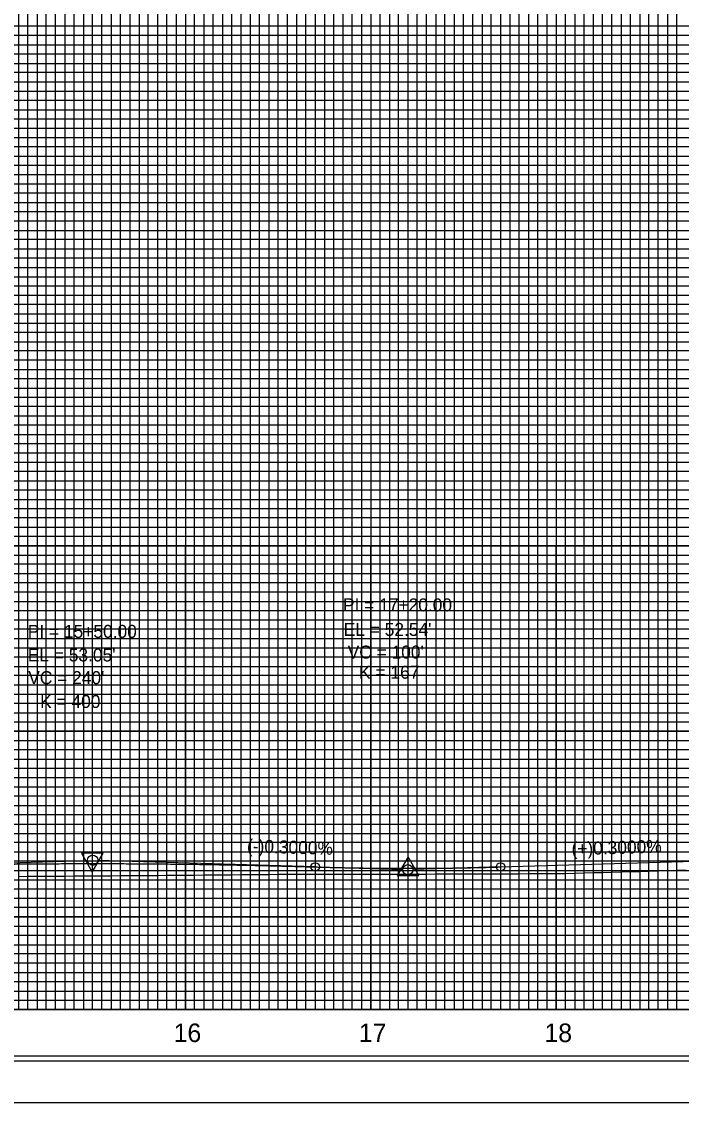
# Model space of a CAD drawing. Extents: x 2345490 to 2445302, y 465165 to 573888.
# Drawn here: x 2382192 to 2382548, y 536151 to 536733 of the extents above; entities that cross this region are included whole.
import ezdxf

# ---------------------------------------------------------------- set-up
doc = ezdxf.new("R2010")
doc.units = 0
for name, color, linetype in [('Old_Level_1', 7, 'Continuous'), ('Old_Level_18', 7, 'Continuous'), ('Old_Level_2', 7, 'Continuous'), ('Old_Level_41', 7, 'Continuous'), ('Old_Level_42', 7, 'Continuous'), ('Old_Level_43', 7, 'Continuous'), ('Old_Level_50', 7, 'Continuous'), ('Old_Level_51', 7, 'Continuous'), ('Old_Level_57', 7, 'Continuous'), ('Old_Level_62', 7, 'Continuous'), ('Old_Level_63', 7, 'Continuous')]:
    doc.layers.add(name, color=color, linetype=linetype)

msp = doc.modelspace()

# ---------------------------------------------------------------- linework, layer by layer
at = {"layer": 'Old_Level_1'}
msp.add_lwpolyline([(2382190.454, 536272.47925), (2382195.454, 536272.52875), (2382200.454, 536272.57775), (2382205.454, 536272.6265), (2382210.454, 536272.666), (2382215.454, 536272.6955), (2382220.454, 536272.725), (2382225.454, 536272.75475), (2382230.454, 536272.78425), (2382235.454, 536272.821), (2382240.454, 536272.852), (2382245.454, 536272.883), (2382250.454, 536272.91375), (2382255.454, 536272.94475), (2382260.454, 536272.9755), (2382265.454, 536273.03125), (2382270.454, 536273.079), (2382275.454, 536273.1255), (2382280.454, 536273.1595), (2382285.454, 536273.20725), (2382290.454, 536273.255), (2382295.454, 536273.30275), (2382300.454, 536273.35075), (2382305.454, 536273.3985), (2382310.454, 536273.43425), (2382315.454, 536273.482), (2382320.454, 536273.52975), (2382325.454, 536273.5775), (2382330.454, 536273.6255), (2382335.454, 536273.67325), (2382340.454, 536273.6805), (2382345.454, 536273.68675), (2382350.454, 536273.69325), (2382355.454, 536273.69925), (2382360.454, 536273.7055), (2382365.454, 536273.7115), (2382370.454, 536273.7175), (2382375.454, 536273.7235), (2382380.454, 536273.73), (2382385.454, 536273.736), (2382390.454, 536273.742), (2382395.454, 536273.74775), (2382400.454, 536273.738), (2382405.454, 536273.728), (2382410.454, 536273.7535), (2382415.454, 536273.78175), (2382420.454, 536273.8065), (2382425.454, 536273.823), (2382430.454, 536273.83925), (2382435.454, 536273.8555), (2382440.454, 536273.87175), (2382445.454, 536273.888), (2382450.454, 536273.90425), (2382455.454, 536273.922), (2382460.454, 536273.9385), (2382465.454, 536273.955), (2382470.454, 536273.9715), (2382475.454, 536273.988), (2382480.454, 536274.0045), (2382485.454, 536274.095), (2382490.454, 536274.23875), (2382495.454, 536274.36825), (2382500.454, 536274.50725), (2382505.454, 536274.6505), (2382510.454, 536274.7935), (2382515.454, 536274.93675), (2382520.454, 536275.08), (2382525.454, 536275.2085), (2382530.454, 536275.3435), (2382535.454, 536275.48575), (2382540.454, 536275.62825), (2382545.454, 536275.77075), (2382550.454, 536275.91325)], dxfattribs=at)
at = {"layer": 'Old_Level_18'}
msp.add_lwpolyline([(2383130.454, 537225.68175), (2381630.454, 537225.68175), (2381630.454, 536175.68175), (2383130.454, 536175.68175)], close=True, dxfattribs=at)
at = {"layer": 'Old_Level_2'}
for p, q in [((2382110.454, 536277.58175), (2382227.70525, 536281.09925)), ((2382350.454, 536277.58175), (2382233.203, 536281.09925)), ((2382450.454, 536277.58175), (2382605.454, 536282.23175)), ((2382350.454, 536277.58175), (2382397.70525, 536276.164)), ((2382450.454, 536277.58175), (2382403.203, 536276.164))]:
    msp.add_line(p, q, dxfattribs=at)
for points in [[(2382236.1145, 536284.93625), (2382224.372, 536284.92175), (2382230.2555, 536274.8035)], [(2382394.68475, 536272.89125), (2382406.42725, 536272.89125), (2382400.55625, 536283.017)]]:
    msp.add_lwpolyline(points, close=True, dxfattribs=at)
for centre, radius in [((2382230.454, 536281.18175), 2.75), ((2382350.454, 536277.58175), 2.25), ((2382400.454, 536276.08175), 2.75), ((2382450.454, 536277.58175), 2.25)]:
    msp.add_circle(centre, radius, dxfattribs=at)
for points in [[(2382110.454, 536277.58175), (2382115.254, 536277.72275), (2382120.054, 536277.858), (2382124.854, 536277.98775), (2382129.654, 536278.1115), (2382134.454, 536278.22975), (2382139.254, 536278.342), (2382144.054, 536278.4485), (2382148.854, 536278.54925), (2382153.654, 536278.64425), (2382158.454, 536278.73375), (2382163.254, 536278.81725), (2382168.054, 536278.895), (2382172.854, 536278.967), (2382177.654, 536279.03325), (2382182.454, 536279.09375), (2382187.254, 536279.14825), (2382192.054, 536279.19725), (2382196.854, 536279.2405), (2382201.654, 536279.278), (2382206.454, 536279.30975), (2382211.254, 536279.3355), (2382216.054, 536279.35575), (2382220.854, 536279.37), (2382225.654, 536279.37875), (2382230.454, 536279.38175), (2382235.254, 536279.37875), (2382240.054, 536279.37), (2382244.854, 536279.35575), (2382249.654, 536279.3355), (2382254.454, 536279.30975), (2382259.254, 536279.278), (2382264.054, 536279.2405), (2382268.854, 536279.19725), (2382273.654, 536279.14825), (2382278.454, 536279.09375), (2382283.254, 536279.03325), (2382288.054, 536278.967), (2382292.854, 536278.895), (2382297.654, 536278.81725), (2382302.454, 536278.73375), (2382307.254, 536278.64425), (2382312.054, 536278.54925), (2382316.854, 536278.4485), (2382321.654, 536278.342), (2382326.454, 536278.22975), (2382331.254, 536278.1115), (2382336.054, 536277.98775), (2382340.854, 536277.858), (2382345.654, 536277.72275), (2382350.454, 536277.58175)], [(2382350.454, 536277.58175), (2382352.454, 536277.52275), (2382354.454, 536277.4665), (2382356.454, 536277.4125), (2382358.454, 536277.36075), (2382360.454, 536277.31175), (2382362.454, 536277.26475), (2382364.454, 536277.2205), (2382366.454, 536277.1785), (2382368.454, 536277.13875), (2382370.454, 536277.10175), (2382372.454, 536277.06675), (2382374.454, 536277.0345), (2382376.454, 536277.0045), (2382378.454, 536276.97675), (2382380.454, 536276.95175), (2382382.454, 536276.92875), (2382384.454, 536276.9085), (2382386.454, 536276.8905), (2382388.454, 536276.87475), (2382390.454, 536276.86175), (2382392.454, 536276.85075), (2382394.454, 536276.8425), (2382396.454, 536276.8365), (2382398.454, 536276.83275), (2382400.454, 536276.83175), (2382402.454, 536276.83275), (2382404.454, 536276.8365), (2382406.454, 536276.8425), (2382408.454, 536276.85075), (2382410.454, 536276.86175), (2382412.454, 536276.87475), (2382414.454, 536276.8905), (2382416.454, 536276.9085), (2382418.454, 536276.92875), (2382420.454, 536276.95175), (2382422.454, 536276.97675), (2382424.454, 536277.0045), (2382426.454, 536277.0345), (2382428.454, 536277.06675), (2382430.454, 536277.10175), (2382432.454, 536277.13875), (2382434.454, 536277.1785), (2382436.454, 536277.2205), (2382438.454, 536277.26475), (2382440.454, 536277.31175), (2382442.454, 536277.36075), (2382444.454, 536277.4125), (2382446.454, 536277.4665), (2382448.454, 536277.52275), (2382450.454, 536277.58175)]]:
    msp.add_spline(points, degree=3, dxfattribs=at)
at = {"layer": 'Old_Level_41'}
msp.add_line((2383130.454, 536200.68175), (2381630.454, 536200.68175), dxfattribs=at)
for points in [[(2382155.454, 536200.68175), (2382205.454, 536200.68175), (2382205.454, 537225.68175)], [(2382180.454, 536200.68175), (2382230.454, 536200.68175), (2382230.454, 537225.68175)], [(2382255.454, 537225.68175), (2382255.454, 536200.68175), (2382305.454, 536200.68175), (2382305.454, 537225.68175)], [(2382280.454, 537225.68175), (2382280.454, 536200.68175), (2382330.454, 536200.68175), (2382330.454, 537225.68175)], [(2382355.454, 537225.68175), (2382355.454, 536200.68175), (2382405.454, 536200.68175), (2382405.454, 537225.68175)], [(2382380.454, 537225.68175), (2382380.454, 536200.68175), (2382430.454, 536200.68175), (2382430.454, 537225.68175)], [(2382455.454, 537225.68175), (2382455.454, 536200.68175), (2382505.454, 536200.68175), (2382505.454, 537225.68175)], [(2382480.454, 537225.68175), (2382480.454, 536200.68175), (2382530.454, 536200.68175), (2382530.454, 537225.68175)], [(2383130.454, 536725.68175), (2381630.454, 536725.68175), (2381630.454, 536675.68175), (2383130.454, 536675.68175)], [(2383130.454, 536625.68175), (2381630.454, 536625.68175), (2381630.454, 536575.68175), (2383130.454, 536575.68175)], [(2383130.454, 536550.68175), (2381630.454, 536550.68175), (2381630.454, 536600.68175), (2383130.454, 536600.68175)], [(2383130.454, 536525.68175), (2381630.454, 536525.68175), (2381630.454, 536475.68175), (2383130.454, 536475.68175)], [(2383130.454, 536450.68175), (2381630.454, 536450.68175), (2381630.454, 536500.68175), (2383130.454, 536500.68175)], [(2383130.454, 536425.68175), (2381630.454, 536425.68175), (2381630.454, 536375.68175), (2383130.454, 536375.68175)], [(2383130.454, 536325.68175), (2381630.454, 536325.68175), (2381630.454, 536275.68175), (2383130.454, 536275.68175)], [(2383130.454, 536250.68175), (2381630.454, 536250.68175), (2381630.454, 536300.68175), (2383130.454, 536300.68175)], [(2383130.454, 536225.68175), (2381630.454, 536225.68175)]]:
    msp.add_lwpolyline(points, dxfattribs=at)
at = {"layer": 'Old_Level_42'}
for points in [[(2383130.454, 536650.68175), (2381630.454, 536650.68175), (2381630.454, 536700.68175), (2383130.454, 536700.68175)], [(2383130.454, 536350.68175), (2381630.454, 536350.68175), (2381630.454, 536400.68175), (2383130.454, 536400.68175)]]:
    msp.add_lwpolyline(points, dxfattribs=at)
at = {"layer": 'Old_Level_43'}
for points in [[(2382165.454, 537225.68175), (2382165.454, 536200.68175), (2382170.454, 536200.68175), (2382170.454, 537225.68175), (2382175.454, 537225.68175), (2382175.454, 536200.68175), (2382185.454, 536200.68175), (2382185.454, 537225.68175), (2382190.454, 537225.68175), (2382190.454, 536200.68175), (2382195.454, 536200.68175), (2382195.454, 537225.68175), (2382200.454, 537225.68175), (2382200.454, 536200.68175)], [(2382210.454, 536200.68175), (2382210.454, 537225.68175)], [(2382215.454, 537225.68175), (2382215.454, 536200.68175), (2382220.454, 536200.68175), (2382220.454, 537225.68175)], [(2382225.454, 537225.68175), (2382225.454, 536200.68175), (2382235.454, 536200.68175), (2382235.454, 537225.68175)], [(2382240.454, 537225.68175), (2382240.454, 536200.68175), (2382240.454, 536200.68175), (2382245.454, 536200.68175), (2382245.454, 537225.68175)], [(2382250.454, 537225.68175), (2382250.454, 536200.68175), (2382260.454, 536200.68175), (2382260.454, 537225.68175)], [(2382265.454, 537225.68175), (2382265.454, 536200.68175), (2382270.454, 536200.68175), (2382270.454, 537225.68175)], [(2382275.454, 537225.68175), (2382275.454, 536200.68175), (2382285.454, 536200.68175), (2382285.454, 537225.68175)], [(2382290.454, 537225.68175), (2382290.454, 536200.68175), (2382295.454, 536200.68175), (2382295.454, 537225.68175)], [(2382300.454, 537225.68175), (2382300.454, 536200.68175), (2382310.454, 536200.68175), (2382310.454, 537225.68175)], [(2382315.454, 537225.68175), (2382315.454, 536200.68175), (2382320.454, 536200.68175), (2382320.454, 537225.68175)], [(2382325.454, 537225.68175), (2382325.454, 536200.68175), (2382335.454, 536200.68175), (2382335.454, 537225.68175)], [(2382340.454, 537225.68175), (2382340.454, 536200.68175), (2382345.454, 536200.68175), (2382345.454, 537225.68175)], [(2382350.454, 537225.68175), (2382350.454, 536200.68175), (2382360.454, 536200.68175), (2382360.454, 537225.68175)], [(2382365.454, 537225.68175), (2382365.454, 536200.68175), (2382370.454, 536200.68175), (2382370.454, 537225.68175)], [(2382375.454, 537225.68175), (2382375.454, 536200.68175), (2382385.454, 536200.68175), (2382385.454, 537225.68175)], [(2382390.454, 537225.68175), (2382390.454, 536200.68175)], [(2382390.454, 536200.68175), (2382395.454, 536200.68175), (2382395.454, 537225.08175)], [(2382400.454, 537225.08175), (2382400.454, 536200.68175), (2382410.454, 536200.68175), (2382410.454, 537225.68175)], [(2382415.454, 537225.68175), (2382415.454, 536200.68175), (2382420.454, 536200.68175), (2382420.454, 537225.68175)], [(2382425.454, 537225.68175), (2382425.454, 536200.68175), (2382435.454, 536200.68175), (2382435.454, 537225.68175)], [(2382440.454, 537225.68175), (2382440.454, 536200.68175), (2382445.454, 536200.68175), (2382445.454, 537225.68175)], [(2382450.454, 537225.68175), (2382450.454, 536200.68175), (2382460.454, 536200.68175), (2382460.454, 537225.68175)], [(2382465.454, 537225.68175), (2382465.454, 536200.68175), (2382470.454, 536200.68175), (2382470.454, 537225.68175)], [(2382475.454, 537225.68175), (2382475.454, 536200.68175), (2382485.454, 536200.68175), (2382485.454, 537225.68175)], [(2382490.454, 537225.68175), (2382490.454, 536200.68175), (2382495.454, 536200.68175), (2382495.454, 537225.68175)], [(2382500.454, 537225.68175), (2382500.454, 536200.68175), (2382510.454, 536200.68175), (2382510.454, 537225.68175)], [(2382515.454, 537225.68175), (2382515.454, 536200.68175), (2382520.454, 536200.68175), (2382520.454, 537225.68175)], [(2382525.454, 537225.68175), (2382525.454, 536200.68175), (2382535.454, 536200.68175), (2382535.454, 537225.68175)], [(2382540.454, 537225.68175), (2382540.454, 536200.68175), (2382545.454, 536200.68175), (2382545.454, 537225.68175)], [(2383080.454, 536730.68175), (2381680.454, 536730.68175), (2381680.454, 536720.68175), (2383080.454, 536720.68175)], [(2383080.454, 536715.68175), (2381680.454, 536715.68175), (2381680.454, 536710.68175), (2383080.454, 536710.68175)], [(2383080.454, 536705.68175), (2381680.454, 536705.68175)], [(2381680.454, 536695.68175), (2383080.454, 536695.68175)], [(2383080.454, 536690.68175), (2381680.454, 536690.68175), (2381680.454, 536685.68175), (2383080.454, 536685.68175)], [(2383080.454, 536680.68175), (2381680.454, 536680.68175), (2381680.454, 536670.68175), (2383080.454, 536670.68175)], [(2383080.454, 536665.68175), (2381680.454, 536665.68175), (2381680.454, 536660.68175), (2383080.454, 536660.68175)], [(2383080.454, 536655.68175), (2381680.454, 536655.68175), (2381680.454, 536645.68175), (2383080.454, 536645.68175)], [(2383080.454, 536640.68175), (2381680.454, 536640.68175), (2381680.454, 536635.68175), (2383080.454, 536635.68175)], [(2383080.454, 536630.68175), (2381680.454, 536630.68175), (2381680.454, 536620.68175), (2383080.454, 536620.68175)], [(2383080.454, 536615.68175), (2381680.454, 536615.68175), (2381680.454, 536610.68175), (2383080.454, 536610.68175)], [(2383080.454, 536605.68175), (2381680.454, 536605.68175), (2381680.454, 536595.68175), (2383080.454, 536595.68175)], [(2383080.454, 536590.68175), (2381680.454, 536590.68175), (2381680.454, 536585.68175), (2383080.454, 536585.68175)], [(2383080.454, 536580.68175), (2381680.454, 536580.68175), (2381680.454, 536570.68175), (2383080.454, 536570.68175)], [(2383080.454, 536565.68175), (2381680.454, 536565.68175), (2381680.454, 536560.68175), (2383080.454, 536560.68175)], [(2383080.454, 536555.68175), (2381680.454, 536555.68175), (2381680.454, 536545.68175), (2383080.454, 536545.68175)], [(2383080.454, 536540.68175), (2381680.454, 536540.68175), (2381680.454, 536535.68175), (2383080.454, 536535.68175)], [(2383080.454, 536530.68175), (2381680.454, 536530.68175), (2381680.454, 536520.68175), (2383080.454, 536520.68175)], [(2383080.454, 536515.68175), (2381680.454, 536515.68175), (2381680.454, 536510.68175), (2383080.454, 536510.68175)], [(2383080.454, 536505.68175), (2381680.454, 536505.68175), (2381680.454, 536495.68175), (2383080.454, 536495.68175)], [(2383080.454, 536490.68175), (2381680.454, 536490.68175), (2381680.454, 536485.68175), (2383080.454, 536485.68175)], [(2383080.454, 536480.68175), (2381680.454, 536480.68175), (2381680.454, 536470.68175), (2383080.454, 536470.68175)], [(2383080.454, 536465.68175), (2381680.454, 536465.68175), (2381680.454, 536460.68175), (2383080.454, 536460.68175)], [(2383080.454, 536455.68175), (2381680.454, 536455.68175), (2381680.454, 536445.68175), (2383080.454, 536445.68175)], [(2383080.454, 536440.68175), (2381680.454, 536440.68175), (2381680.454, 536435.68175), (2383080.454, 536435.68175)], [(2383080.454, 536430.68175), (2381680.454, 536430.68175), (2381680.454, 536420.68175), (2383080.454, 536420.68175)], [(2383080.454, 536415.68175), (2381680.454, 536415.68175), (2381680.454, 536410.68175), (2383080.454, 536410.68175)], [(2383080.454, 536405.68175), (2381680.454, 536405.68175)], [(2381680.454, 536395.68175), (2383080.454, 536395.68175)], [(2383080.454, 536390.68175), (2381680.454, 536390.68175), (2381680.454, 536385.68175), (2383080.454, 536385.68175)], [(2383080.454, 536380.68175), (2381680.454, 536380.68175)], [(2381680.454, 536370.68175), (2383080.454, 536370.68175)], [(2383080.454, 536365.68175), (2381680.454, 536365.68175), (2381680.454, 536360.68175), (2383080.454, 536360.68175)], [(2383080.454, 536355.68175), (2381680.454, 536355.68175), (2381680.454, 536345.68175), (2383080.454, 536345.68175)], [(2383080.454, 536340.68175), (2381680.454, 536340.68175), (2381680.454, 536335.68175), (2383080.454, 536335.68175)], [(2383080.454, 536330.68175), (2381680.454, 536330.68175), (2381680.454, 536320.68175), (2383080.454, 536320.68175)], [(2383080.454, 536315.68175), (2381680.454, 536315.68175), (2381680.454, 536310.68175), (2383080.454, 536310.68175)], [(2383080.454, 536305.68175), (2381680.454, 536305.68175), (2381680.454, 536295.68175), (2383080.454, 536295.68175)], [(2383080.454, 536290.68175), (2381680.454, 536290.68175), (2381680.454, 536285.68175), (2383080.454, 536285.68175)], [(2383080.454, 536280.68175), (2381680.454, 536280.68175), (2381680.454, 536270.68175), (2383080.454, 536270.68175)], [(2383080.454, 536265.68175), (2381680.454, 536265.68175), (2381680.454, 536260.68175), (2383080.454, 536260.68175)], [(2383080.454, 536255.68175), (2381680.454, 536255.68175), (2381680.454, 536245.68175), (2383080.454, 536245.68175)], [(2383080.454, 536240.68175), (2381680.454, 536240.68175), (2381680.454, 536235.68175), (2383080.454, 536235.68175)], [(2383080.454, 536230.68175), (2381680.454, 536230.68175), (2381680.454, 536220.68175), (2383080.454, 536220.68175)], [(2383080.454, 536215.68175), (2381680.454, 536215.68175), (2381680.454, 536210.68175), (2383080.454, 536210.68175)], [(2383080.454, 536205.68175), (2381680.454, 536205.68175)]]:
    msp.add_lwpolyline(points, dxfattribs=at)
at = {"layer": 'Old_Level_50'}
msp.add_lwpolyline([(2383142.954, 537228.23175), (2381476.454, 537228.23175), (2381476.454, 536173.13175), (2383142.954, 536173.13175)], close=True, dxfattribs=at)
at = {"layer": 'Old_Level_51'}
msp.add_lwpolyline([(2383147.454, 537250.68175), (2381463.454, 537250.68175), (2381463.454, 536150.68175), (2383147.454, 536150.68175)], close=True, dxfattribs=at)
at = {"layer": 'Old_Level_57'}
for p, q in [((2381630.45425, 536450.682), (2383880.45375, 536450.682)), ((2382280.45375, 536200.682), (2382280.45375, 536450.682)), ((2382280.45375, 536200.782), (2382280.45375, 536450.682)), ((2382380.45375, 536200.682), (2382380.45375, 536450.682)), ((2382380.45375, 536200.782), (2382380.45375, 536450.682)), ((2382480.45375, 536200.682), (2382480.45375, 536450.682)), ((2382480.45375, 536200.782), (2382480.45375, 536450.682)), ((2381630.45425, 536400.682), (2383880.45375, 536400.682)), ((2381630.45425, 536350.682), (2383880.45375, 536350.682)), ((2381630.45425, 536300.682), (2383880.45375, 536300.682)), ((2381630.454, 536250.682), (2383880.45375, 536250.682)), ((2381630.45425, 536200.682), (2383880.45375, 536200.682))]:
    msp.add_line(p, q, dxfattribs=at)
at = {"layer": 'Old_Level_63'}
msp.add_line((2381680.454, 536200.68175), (2383096.698, 536200.68175), dxfattribs=at)

# ---------------------------------------------------------------- texts
at = {"layer": 'Old_Level_2'}
for s, height, p in [('PI = 17+20.00', 7.0000005, (2382365.45425, 536415.31875)), ('PI = 15+50.00', 7.0000005, (2382195.45425, 536401.046)), ("EL = 52.54'", 7.0000005, (2382365.8305, 536402.09325)), ("EL = 53.05'", 7.0000005, (2382195.454, 536388.3225)), ("VC = 100'", 7.000001, (2382367.97625, 536389.868)), ('K = 167', 7.000001, (2382374.12125, 536379.03375)), ("VC = 240'", 7.000001, (2382195.71825, 536376.0955)), ('K = 400', 7.000001, (2382202.1155, 536363.253))]:
    msp.add_text(s, height=height, dxfattribs=at).set_placement(p)
for s, rotation, p in [('(-)0.3000%', 358.28164167, (2382313.61901, 536285.45197)), ('(+)0.3000%', 1.71835833, (2382488.78219, 536283.84494))]:
    msp.add_text(s, height=7.000001, rotation=rotation, dxfattribs=at).set_placement(p)
at = {"layer": 'Old_Level_62'}
for s, p in [('16', (2382274.136, 536183.18175)), ('17', (2382373.9935, 536183.18175)), ('18', (2382474.11925, 536183.18175))]:
    msp.add_text(s, height=10.000001, dxfattribs=at).set_placement(p)

doc.saveas('drawing.dxf')
